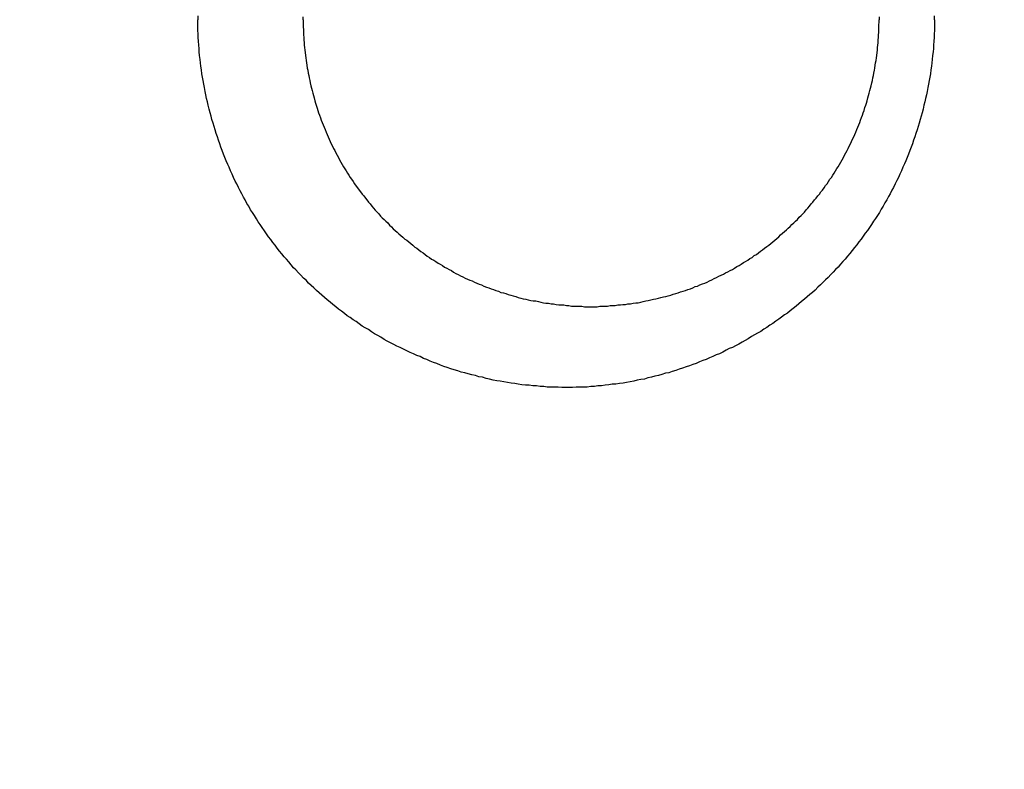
# Model space of a CAD drawing. Header units: millimetres. Extents: x -604189 to 881711, y -381903 to -7297.
# Tile 573 of 656: x -579666 to -579648, y -163268 to -163255. Entities that reach past the tile are written whole.
import ezdxf

# ---------------------------------------------------------------- set-up
doc = ezdxf.new("R2010")
doc.units = ezdxf.units.MM
doc.header["$LTSCALE"] = 100
doc.linetypes.add('0.5_0.5', pattern=[1, 0.5, -0.5])
doc.linetypes.add('ACAD_ISO04W100', pattern=[30.5, 24, -3, 0.5, -3])
doc.layers.get('Defpoints').update_dxf_attribs({"color": 30})
doc.layers.add('OPIS', color=7, linetype='Continuous')
doc.layers.add('strop osie', color=80, linetype='ACAD_ISO04W100', lineweight=5)
doc.styles.get("Standard").update_dxf_attribs({"font": 'romans.shx', "width": 0.5})
doc.dimstyles.new('1 50', dxfattribs={"dimtxt": 150, "dimasz": 80, "dimexe": 1, "dimexo": 1, "dimgap": 20, "dimtad": 1, "dimdec": 0, "dimlfac": 0.1, "dimtxsty": 'Standard', "dimblk": 'ARCHTICK', "dimcen": 200, "dimclrd": 2, "dimadec": 1, "dimazin": 0, "dimtfac": 1, "dimtdec": 0, "dimtmove": 0, "dimatfit": 3, "dimldrblk": 'ARCHTICK', "dimfxl": 120, "dimfxlon": 1, "dimtfill": 1, "dimarcsym": 0})

# ---------------------------------------------------------------- blocks, each defined once
blk = doc.blocks.new('_ArchTick')
at = {"layer": 'strop osie', "color": 0, "const_width": 0.15}
blk.add_lwpolyline([(-0.5, -0.5), (0.5, 0.5)], dxfattribs=at)
blk = doc.blocks.new('*D3294')
at = {"layer": 'Defpoints', "color": 0, "linetype": 'ByBlock', "lineweight": 5, "transparency": 16777216}
for p in [(-595783.126, -159420.303), (-593748.924, -159420.303), (-552118.935, -179940.303)]:
    blk.add_point(p, dxfattribs=at)
at = {"layer": 'OPIS', "color": 0, "linetype": 'Continuous', "lineweight": -2, "transparency": 16777216}
for p, q in [((-595723.126, -159420.303), (-595784.126, -159420.303)), ((-595723.126, -179940.303), (-595784.126, -179940.303))]:
    blk.add_line(p, q, dxfattribs=at)
at = {"layer": 'OPIS', "color": 2, "lineweight": -2, "transparency": 16777216}
blk.add_line((-595783.126, -179940.303), (-595783.126, -159420.303), dxfattribs=at)
at = {"layer": 'OPIS', "color": 2, "linetype": 'ByBlock', "lineweight": -2, "transparency": 16777216, "xscale": 80, "yscale": 80, "zscale": 80}
for p, rotation in [((-595783.126, -159420.303), 90), ((-595783.126, -179940.303), 270)]:
    blk.add_blockref('_ArchTick', p, dxfattribs=dict(at, rotation=rotation))
at = {"layer": 'OPIS', "color": 0, "linetype": 'ByBlock', "lineweight": 13, "transparency": 16777216, "insert": (-595878.126, -169680.303), "char_height": 150, "attachment_point": 5, "rotation": 90, "bg_fill": 3, "box_fill_scale": 1.1, "bg_fill_color": 256, "bg_fill_true_color": 13158600, "bg_fill_transparency": 0}
blk.add_mtext('2052', dxfattribs=at)

msp = doc.modelspace()

# ---------------------------------------------------------------- dimensions: what is measured, and where the dimension line sits
at = {"layer": 'OPIS', "color": 0, "linetype": 'ByBlock', "lineweight": 13}
dim = msp.add_linear_dim(base=(-595783.126, -159420.303), p1=(-552118.935, -179940.303), p2=(-593748.924, -159420.303), angle=90, dimstyle='1 50', override={"dimtmove": 1, "dimfxl": 60, "dimarcsym": 1}, dxfattribs=at)
dim.commit()
dim.dimension.update_dxf_attribs({"geometry": '*D3294', "text_midpoint": (-595878.126, -169680.303)})

# ---------------------------------------------------------------- next in the draw order: hatches: boundary and pattern name
at = {"layer": 'OPIS', "linetype": '0.5_0.5', "lineweight": 13}
h = msp.add_hatch(dxfattribs=at)
h.set_pattern_fill('ANSI37', color=0, scale=130)
h.set_pattern_definition([(45, (-597218.54, 256668.8), (-291.85832, 291.85832), []), (135, (-597218.54, 256668.8), (-291.85832, -291.85832), [])])
edge = h.paths.add_edge_path(flags=16)
edge.add_line((-570958.916, -168985.281), (-571058.916, -168985.281))
edge.add_line((-571058.916, -168985.281), (-572598.916, -168985.281))
edge.add_line((-572598.916, -168985.281), (-572598.915, -170470.3))
edge.add_line((-572598.915, -170470.3), (-570825.763, -170470.3))
edge.add_arc((-570508.916, -170339.099), 342.937, 180, 202.49364, ccw=False)
edge.add_arc((-570508.916, -170339.099), 342.937, 90, 180, ccw=False)
edge.add_line((-570508.916, -169996.163), (-570508.916, -169764.704))
edge.add_arc((-570058.916, -168985.281), 900, 180, 240, ccw=False)
edge = h.paths.add_edge_path(flags=17)
edge.add_line((-569358.915, -170085.281), (-569358.916, -168985.281))
edge.add_line((-569358.916, -168985.281), (-569358.917, -168985.281))
edge.add_line((-569358.917, -168985.281), (-569958.916, -168985.281))
edge.add_line((-569958.916, -168985.281), (-570058.916, -168985.281))
edge.add_line((-570058.916, -168985.281), (-570058.916, -168925.281))
edge.add_line((-570058.916, -168925.281), (-569958.916, -168925.281))
edge.add_line((-569958.916, -168925.281), (-569958.916, -168865.281))
edge.add_line((-569958.916, -168865.281), (-569358.916, -168865.281))
edge.add_line((-569358.916, -168865.281), (-569358.917, -166865.281))
edge.add_line((-569358.917, -166865.281), (-574098.917, -166865.286))
edge.add_line((-574098.917, -166865.286), (-574098.914, -171970.3))
edge.add_line((-574098.914, -171970.3), (-572608.913, -171970.3))
edge.add_line((-572608.913, -171970.3), (-571504.913, -170590.3))
edge.add_line((-571504.913, -170590.3), (-572718.915, -170590.3))
edge.add_line((-572718.915, -170590.3), (-572718.916, -168865.281))
edge.add_line((-572718.916, -168865.281), (-571058.916, -168865.281))
edge.add_line((-571058.916, -168865.281), (-571058.916, -168925.281))
edge.add_line((-571058.916, -168925.281), (-570958.916, -168925.281))
edge.add_line((-570958.916, -168925.281), (-570958.916, -168985.281))
edge.add_arc((-570058.916, -168985.281), 900, 180, 240)
edge.add_line((-570508.916, -169764.704), (-570508.916, -169996.163))
edge.add_arc((-570508.916, -170339.099), 342.937, 0, 90, ccw=False)
edge.add_arc((-570508.916, -170339.099), 342.937, 208.97989, 360, ccw=False)
edge.add_line((-570808.913, -170505.253), (-570808.913, -171171.086))
edge.add_arc((-570808.913, -171220.3), 49.214, 0, 90, ccw=False)
edge.add_arc((-570808.913, -171220.3), 49.214, 270, 360, ccw=False)
edge.add_line((-570808.913, -171269.514), (-570808.913, -171970.3))
edge.add_line((-570808.913, -171970.3), (-569358.914, -171970.3))
edge.add_line((-569358.914, -171970.3), (-569358.915, -170085.281))
h.paths.add_polyline_path([(-561118.924, -159870.303), (-590334.655, -159870.303), (-590334.655, -161470.303), (-562318.924, -161470.303), (-562318.924, -172095.292), (-561118.924, -172095.291), (-561118.924, -168350.303), (-552073.919, -168350.303), (-552073.92, -167150.303), (-561118.924, -167150.303)])
h.paths.add_polyline_path([(-572856.927, -169813.68), (-569451.07, -169813.68), (-569451.07, -169408.68), (-572856.927, -169408.68)], flags=16)
at = {"layer": 'OPIS', "linetype": 'ByBlock', "lineweight": 15}
h = msp.add_hatch(dxfattribs=at)
h.set_pattern_fill('ANSI37', color=0, scale=80, angle=45)
h.set_pattern_definition([(90, (-298582.96, 32475.8), (-254, 0), []), (180, (-298582.96, 32475.8), (-3e-14, -254), [])])
edge = h.paths.add_edge_path()
edge.add_arc((-579589.086, -167378.931), 50, 0, 90)
edge.add_line((-579589.086, -167328.931), (-579794.086, -167328.93))
edge.add_arc((-579794.086, -167378.93), 50, 89.9996, 180)
edge.add_line((-579844.086, -167378.93), (-579844.086, -167822.93))
edge.add_arc((-579794.086, -167822.93), 50, 180, 270)
edge.add_line((-579794.086, -167872.93), (-579589.085, -167872.931))
edge.add_arc((-579589.086, -167822.931), 50, 270.0014, 360)
edge.add_line((-579539.086, -167822.931), (-579539.086, -167378.931))
edge = h.paths.add_edge_path()
edge.add_arc((-579589.086, -167378.931), 50, 0, 90)
edge.add_line((-579589.086, -167328.931), (-579794.086, -167328.93))
edge.add_arc((-579794.086, -167378.93), 50, 89.9996, 180)
edge.add_line((-579844.086, -167378.93), (-579844.086, -167822.93))
edge.add_arc((-579794.086, -167822.93), 50, 180, 270)
edge.add_line((-579794.086, -167872.93), (-579589.085, -167872.931))
edge.add_arc((-579589.086, -167822.931), 50, 270.0014, 360)
edge.add_line((-579539.086, -167822.931), (-579539.086, -167378.931))
edge = h.paths.add_edge_path()
edge.add_line((-579899.087, -167300.93), (-579424.086, -167300.93))
edge.add_line((-579424.086, -167300.93), (-579424.086, -167900.93))
edge.add_line((-579424.086, -167900.93), (-579898.789, -167900.93))
edge.add_arc((-579899.086, -167892.935), 8, 180, 272.1285, ccw=False)
edge.add_line((-579907.086, -167892.935), (-579907.086, -167308.93))
edge.add_arc((-579899.086, -167308.93), 8, 90.0036, 180, ccw=False)
h.paths.add_polyline_path([(-581519.932, -164217.829), (-581520.004, -164223.092), (-581520.079, -164228.355), (-581520.156, -164233.617), (-581520.235, -164238.88), (-581520.318, -164244.143), (-581520.402, -164249.406), (-581520.489, -164254.669), (-581520.579, -164259.931), (-581520.671, -164265.194), (-581520.766, -164270.457), (-581520.863, -164275.719), (-581520.962, -164280.982), (-581521.064, -164286.244), (-581521.169, -164291.506), (-581521.276, -164296.769), (-581521.386, -164302.031), (-581521.498, -164307.293), (-581521.613, -164312.556), (-581521.73, -164317.818), (-581521.85, -164323.08), (-581521.972, -164328.342), (-581522.097, -164333.604), (-581522.225, -164338.866), (-581522.355, -164344.127), (-581522.488, -164349.389), (-581522.623, -164354.651), (-581522.76, -164359.913), (-581522.901, -164365.174), (-581523.043, -164370.436), (-581523.189, -164375.697), (-581523.337, -164380.958), (-581523.487, -164386.22), (-581523.64, -164391.481), (-581523.795, -164396.742), (-581523.953, -164402.003), (-581874.489, -164402.003), (-581874.664, -164396.198), (-581874.835, -164390.392), (-581875.003, -164384.587), (-581875.168, -164378.781), (-581875.329, -164372.976), (-581875.488, -164367.17), (-581875.643, -164361.364), (-581875.796, -164355.558), (-581875.945, -164349.752), (-581876.092, -164343.946), (-581876.235, -164338.14), (-581876.375, -164332.334), (-581876.512, -164326.527), (-581876.646, -164320.721), (-581876.777, -164314.914), (-581876.904, -164309.108), (-581877.029, -164303.301), (-581877.151, -164297.495), (-581877.269, -164291.688), (-581877.385, -164285.881), (-581877.497, -164280.074), (-581877.606, -164274.267), (-581877.713, -164268.461), (-581877.816, -164262.653), (-581877.916, -164256.846), (-581878.014, -164251.039), (-581878.108, -164245.232), (-581878.199, -164239.425), (-581878.287, -164233.618), (-581878.372, -164227.81), (-581878.454, -164222.003), (-581878.533, -164216.196), (-581878.609, -164210.388), (-581878.682, -164204.581), (-581878.751, -164198.773), (-581878.818, -164192.966), (-581878.881, -164187.158), (-581878.941, -164181.35), (-581878.997, -164175.543), (-581879.051, -164169.735), (-581879.101, -164163.927), (-581879.147, -164158.12), (-581879.191, -164152.312), (-581879.231, -164146.504), (-581879.267, -164140.696), (-581879.301, -164134.888), (-581879.332, -164129.081), (-581879.361, -164123.273), (-581879.388, -164117.465), (-581879.413, -164111.657), (-581879.437, -164105.849), (-581879.459, -164100.041), (-581879.475, -164094.233), (-581879.48, -164088.425), (-581879.472, -164082.617), (-581879.448, -164076.809), (-581879.406, -164071.002), (-581879.347, -164065.194), (-581879.269, -164059.387), (-581879.171, -164053.58), (-581879.054, -164047.773), (-581878.917, -164041.967), (-581878.759, -164036.161), (-581878.581, -164030.356), (-581878.381, -164024.551), (-581878.159, -164018.747), (-581877.914, -164012.944), (-581877.642, -164007.143), (-581877.341, -164001.342), (-581877.009, -163995.544), (-581876.642, -163989.748), (-581876.238, -163983.954), (-581875.795, -163978.163), (-581875.304, -163972.376), (-581874.753, -163966.594), (-581874.129, -163960.82), (-581873.419, -163955.056), (-581872.605, -163949.306), (-581871.67, -163943.574), (-581870.596, -163937.865), (-581869.362, -163932.188), (-581867.941, -163926.557), (-581866.302, -163920.987), (-581864.416, -163915.495), (-581862.246, -163910.11), (-581859.744, -163904.869), (-581856.869, -163899.824), (-581853.582, -163895.036), (-581849.851, -163890.591), (-581845.671, -163886.563), (-581841.105, -163882.977), (-581836.224, -163879.833), (-581831.097, -163877.106), (-581825.784, -163874.761), (-581820.336, -163872.759), (-581814.785, -163871.064), (-581809.154, -163869.636), (-581803.468, -163868.44), (-581797.747, -163867.44), (-581792, -163866.603), (-581786.235, -163865.9), (-581780.458, -163865.297), (-581774.674, -163864.778), (-581768.884, -163864.334), (-581763.088, -163863.958), (-581757.289, -163863.646), (-581751.486, -163863.39), (-581745.681, -163863.186), (-581739.874, -163863.026), (-581734.068, -163862.906), (-581728.26, -163862.819), (-581722.453, -163862.761), (-581716.645, -163862.725), (-581710.837, -163862.707), (-581705.029, -163862.7), (-581699.221, -163862.698), (-581693.958, -163862.699), (-581688.694, -163862.704), (-581683.431, -163862.718), (-581678.167, -163862.744), (-581672.904, -163862.788), (-581667.641, -163862.852), (-581662.379, -163862.942), (-581657.117, -163863.062), (-581651.856, -163863.215), (-581646.596, -163863.407), (-581641.337, -163863.64), (-581636.081, -163863.919), (-581630.828, -163864.249), (-581625.579, -163864.634), (-581620.334, -163865.078), (-581615.096, -163865.587), (-581609.864, -163866.17), (-581604.645, -163866.847), (-581599.442, -163867.642), (-581594.263, -163868.578), (-581589.115, -163869.676), (-581584.013, -163870.965), (-581578.971, -163872.474), (-581574.009, -163874.23), (-581569.153, -163876.259), (-581564.436, -163878.591), (-581559.896, -163881.253), (-581555.585, -163884.268), (-581551.554, -163887.652), (-581547.857, -163891.394), (-581544.534, -163895.471), (-581541.574, -163899.824), (-581538.952, -163904.387), (-581536.64, -163909.114), (-581534.606, -163913.968), (-581532.817, -163918.918), (-581531.241, -163923.939), (-581529.854, -163929.016), (-581528.636, -163934.137), (-581527.564, -163939.29), (-581526.619, -163944.467), (-581525.784, -163949.663), (-581525.048, -163954.875), (-581524.397, -163960.099), (-581523.818, -163965.33), (-581523.302, -163970.568), (-581522.84, -163975.811), (-581522.421, -163981.058), (-581522.037, -163986.308), (-581521.685, -163991.559), (-581521.363, -163996.813), (-581521.067, -164002.068), (-581520.796, -164007.324), (-581520.549, -164012.582), (-581520.322, -164017.84), (-581520.116, -164023.1), (-581519.928, -164028.36), (-581519.759, -164033.621), (-581519.607, -164038.882), (-581519.472, -164044.144), (-581519.354, -164049.406), (-581519.252, -164054.668), (-581519.166, -164059.931), (-581519.096, -164065.194), (-581519.041, -164070.457), (-581519.001, -164075.72), (-581518.976, -164080.984), (-581518.964, -164086.247), (-581518.964, -164091.51), (-581518.974, -164096.774), (-581518.991, -164102.037), (-581519.012, -164107.301), (-581519.034, -164112.564), (-581519.057, -164117.828), (-581519.081, -164123.091), (-581519.107, -164128.354), (-581519.135, -164133.618), (-581519.165, -164138.881), (-581519.197, -164144.144), (-581519.232, -164149.408), (-581519.269, -164154.671), (-581519.31, -164159.934), (-581519.353, -164165.198), (-581519.399, -164170.461), (-581519.447, -164175.724), (-581519.498, -164180.987), (-581519.552, -164186.25), (-581519.609, -164191.513), (-581519.668, -164196.777), (-581519.73, -164202.04), (-581519.795, -164207.303), (-581519.862, -164212.566)])
h.paths.add_polyline_path([(-582118.924, -164407.051), (-579418.924, -164407.051), (-579418.924, -162910.783), (-582118.924, -162910.783)])
h.paths.add_polyline_path([(-581950.717, -164839.225), (-581944.91, -164839.127), (-581939.103, -164839.033), (-581933.295, -164838.942), (-581927.488, -164838.854), (-581921.681, -164838.769), (-581915.873, -164838.687), (-581910.066, -164838.608), (-581904.259, -164838.532), (-581898.451, -164838.459), (-581892.644, -164838.39), (-581886.836, -164838.323), (-581881.028, -164838.26), (-581875.221, -164838.2), (-581869.413, -164838.144), (-581863.605, -164838.09), (-581857.798, -164838.04), (-581851.99, -164837.994), (-581846.182, -164837.95), (-581840.374, -164837.91), (-581834.567, -164837.874), (-581828.759, -164837.84), (-581822.951, -164837.809), (-581817.143, -164837.78), (-581811.335, -164837.753), (-581805.527, -164837.728), (-581799.719, -164837.704), (-581793.912, -164837.682), (-581788.104, -164837.666), (-581782.296, -164837.661), (-581776.488, -164837.669), (-581770.68, -164837.693), (-581764.872, -164837.735), (-581759.065, -164837.794), (-581753.257, -164837.872), (-581747.45, -164837.97), (-581741.643, -164838.087), (-581735.837, -164838.224), (-581730.031, -164838.382), (-581724.226, -164838.56), (-581718.422, -164838.76), (-581712.618, -164838.982), (-581706.815, -164839.227), (-581701.013, -164839.499), (-581695.213, -164839.8), (-581689.415, -164840.132), (-581683.618, -164840.499), (-581677.825, -164840.903), (-581672.034, -164841.346), (-581666.246, -164841.837), (-581660.465, -164842.388), (-581654.691, -164843.012), (-581648.927, -164843.722), (-581643.176, -164844.536), (-581637.444, -164845.471), (-581631.736, -164846.545), (-581626.059, -164847.779), (-581620.428, -164849.2), (-581614.858, -164850.839), (-581609.366, -164852.725), (-581603.98, -164854.895), (-581598.739, -164857.397), (-581593.694, -164860.272), (-581588.906, -164863.559), (-581584.462, -164867.29), (-581580.433, -164871.47), (-581576.847, -164876.036), (-581573.704, -164880.917), (-581570.976, -164886.044), (-581568.631, -164891.357), (-581566.63, -164896.805), (-581564.934, -164902.356), (-581563.507, -164907.987), (-581562.31, -164913.673), (-581561.31, -164919.394), (-581560.474, -164925.141), (-581559.77, -164930.906), (-581559.168, -164936.683), (-581558.648, -164942.467), (-581558.204, -164948.257), (-581557.829, -164954.053), (-581557.516, -164959.852), (-581557.261, -164965.655), (-581557.056, -164971.46), (-581556.897, -164977.267), (-581556.776, -164983.073), (-581556.69, -164988.881), (-581556.631, -164994.688), (-581556.596, -165000.496), (-581556.577, -165006.304), (-581556.57, -165012.112), (-581556.569, -165017.92), (-581556.57, -165023.183), (-581556.575, -165028.447), (-581556.588, -165033.71), (-581556.615, -165038.974), (-581556.658, -165044.237), (-581556.723, -165049.5), (-581556.813, -165054.762), (-581556.932, -165060.024), (-581557.086, -165065.285), (-581557.277, -165070.545), (-581557.51, -165075.804), (-581557.79, -165081.06), (-581558.119, -165086.313), (-581558.504, -165091.562), (-581558.949, -165096.807), (-581559.458, -165102.045), (-581560.04, -165107.276), (-581560.717, -165112.496), (-581561.513, -165117.699), (-581562.448, -165122.878), (-581563.547, -165128.026), (-581564.836, -165133.128), (-581566.345, -165138.17), (-581568.1, -165143.132), (-581570.129, -165147.988), (-581572.461, -165152.705), (-581575.123, -165157.245), (-581578.139, -165161.556), (-581581.522, -165165.587), (-581585.265, -165169.284), (-581589.342, -165172.607), (-581593.694, -165175.567), (-581598.257, -165178.189), (-581602.985, -165180.501), (-581607.838, -165182.535), (-581612.788, -165184.324), (-581617.81, -165185.9), (-581622.887, -165187.287), (-581628.007, -165188.505), (-581633.16, -165189.577), (-581638.337, -165190.522), (-581643.534, -165191.357), (-581648.746, -165192.093), (-581653.969, -165192.744), (-581659.201, -165193.323), (-581664.439, -165193.839), (-581669.682, -165194.301), (-581674.929, -165194.72), (-581680.178, -165195.104), (-581685.43, -165195.456), (-581690.683, -165195.778), (-581695.938, -165196.074), (-581701.195, -165196.345), (-581706.452, -165196.592), (-581711.711, -165196.819), (-581716.97, -165197.025), (-581722.23, -165197.213), (-581727.491, -165197.382), (-581732.752, -165197.534), (-581738.014, -165197.669), (-581743.276, -165197.787), (-581748.539, -165197.889), (-581753.801, -165197.975), (-581759.064, -165198.045), (-581764.327, -165198.1), (-581769.591, -165198.14), (-581774.854, -165198.165), (-581780.118, -165198.177), (-581785.381, -165198.177), (-581790.644, -165198.167), (-581795.908, -165198.15), (-581801.171, -165198.129), (-581806.435, -165198.107), (-581811.698, -165198.084), (-581816.961, -165198.06), (-581822.225, -165198.034), (-581827.488, -165198.006), (-581832.752, -165197.976), (-581838.015, -165197.944), (-581843.278, -165197.909), (-581848.541, -165197.872), (-581853.805, -165197.831), (-581859.068, -165197.788), (-581864.331, -165197.742), (-581869.594, -165197.694), (-581874.858, -165197.643), (-581880.121, -165197.589), (-581885.384, -165197.532), (-581890.647, -165197.473), (-581895.91, -165197.411), (-581901.173, -165197.346), (-581906.436, -165197.279), (-581911.699, -165197.209), (-581916.962, -165197.137), (-581922.225, -165197.062), (-581927.488, -165196.985), (-581932.751, -165196.906), (-581938.014, -165196.823), (-581943.276, -165196.739), (-581948.539, -165196.652), (-581953.802, -165196.562), (-581959.064, -165196.47), (-581964.327, -165196.375), (-581969.59, -165196.278), (-581974.852, -165196.179), (-581980.115, -165196.077), (-581985.377, -165195.972), (-581990.639, -165195.865), (-581995.902, -165195.755), (-582001.164, -165195.643), (-582006.426, -165195.528), (-582011.688, -165195.411), (-582016.95, -165195.291), (-582022.212, -165195.169), (-582027.474, -165195.044), (-582032.736, -165194.916), (-582037.998, -165194.786), (-582043.26, -165194.653), (-582048.521, -165194.518), (-582053.783, -165194.381), (-582059.045, -165194.24), (-582064.306, -165194.098), (-582069.568, -165193.952), (-582074.829, -165193.804), (-582080.09, -165193.654), (-582085.351, -165193.501), (-582090.613, -165193.346), (-582095.874, -165193.188), (-582095.874, -164842.652), (-582090.068, -164842.477), (-582084.263, -164842.306), (-582078.457, -164842.138), (-582072.652, -164841.973), (-582066.846, -164841.812), (-582061.04, -164841.653), (-582055.235, -164841.498), (-582049.429, -164841.345), (-582043.623, -164841.196), (-582037.817, -164841.049), (-582032.01, -164840.906), (-582026.204, -164840.766), (-582020.398, -164840.629), (-582014.591, -164840.495), (-582008.785, -164840.364), (-582002.978, -164840.237), (-581997.172, -164840.112), (-581991.365, -164839.99), (-581985.558, -164839.872), (-581979.752, -164839.756), (-581973.945, -164839.644), (-581968.138, -164839.535), (-581962.331, -164839.428), (-581956.524, -164839.325)])
edge = h.paths.add_edge_path()
edge.add_arc((-581748.924, -162268.543), 50, 0, 90.0004)
edge.add_line((-581748.924, -162218.543), (-581953.924, -162218.545))
edge.add_arc((-581953.924, -162268.545), 50, 90.0009, 180)
edge.add_line((-582003.924, -162268.545), (-582003.924, -162712.545))
edge.add_arc((-581953.924, -162712.545), 50, 180, 270.0022)
edge.add_line((-581953.922, -162762.545), (-581748.923, -162762.543))
edge.add_arc((-581748.924, -162712.543), 50, 270.0009, 360)
edge.add_line((-581698.924, -162712.543), (-581698.924, -162268.543))
edge = h.paths.add_edge_path()
edge.add_arc((-581748.924, -161668.543), 50, 0, 90.0004)
edge.add_line((-581748.924, -161618.543), (-581953.924, -161618.545))
edge.add_arc((-581953.924, -161668.545), 50, 90.0009, 180)
edge.add_line((-582003.924, -161668.545), (-582003.924, -162112.545))
edge.add_arc((-581953.924, -162112.545), 50, 180, 270.0022)
edge.add_line((-581953.922, -162162.545), (-581748.923, -162162.543))
edge.add_arc((-581748.924, -162112.543), 50, 270.0009, 360)
edge.add_line((-581698.924, -162112.543), (-581698.924, -161668.543))
h.paths.add_polyline_path([(-582118.924, -162790.543), (-579418.924, -162790.543), (-579418.924, -161590.543), (-582118.924, -161590.543)])
edge = h.paths.add_edge_path()
edge.add_arc((-579794.086, -168270.003), 50, 89.9996, 180)
edge.add_line((-579844.086, -168270.003), (-579844.086, -168714.003))
edge.add_arc((-579794.086, -168714.003), 50, 180, 270)
edge.add_line((-579794.086, -168764.003), (-579589.085, -168764.004))
edge.add_arc((-579589.086, -168714.004), 50, 270.0014, 360)
edge.add_line((-579539.086, -168714.004), (-579539.086, -168270.004))
edge.add_arc((-579589.086, -168270.004), 50, 0, 90)
edge.add_line((-579589.086, -168220.004), (-579794.086, -168220.003))
edge = h.paths.add_edge_path()
edge.add_arc((-579589.086, -169161.078), 50, 0, 90)
edge.add_line((-579589.086, -169111.078), (-579794.086, -169111.076))
edge.add_arc((-579794.086, -169161.076), 50, 89.9996, 180)
edge.add_line((-579844.086, -169161.076), (-579844.086, -169605.076))
edge.add_arc((-579794.086, -169605.076), 50, 180, 270)
edge.add_line((-579794.086, -169655.076), (-579589.085, -169655.078))
edge.add_arc((-579589.086, -169605.078), 50, 270.0014, 360)
edge.add_line((-579539.086, -169605.078), (-579539.086, -169161.078))
edge = h.paths.add_edge_path()
edge.add_arc((-579794.086, -170052.15), 50, 89.9996, 180)
edge.add_line((-579844.086, -170052.15), (-579844.086, -170496.15))
edge.add_arc((-579794.086, -170496.15), 50, 180, 270)
edge.add_line((-579794.086, -170546.15), (-579589.085, -170546.151))
edge.add_arc((-579589.086, -170496.151), 50, 270.0014, 360)
edge.add_line((-579539.086, -170496.151), (-579539.086, -170052.151))
edge.add_arc((-579589.086, -170052.151), 50, 0, 90)
edge.add_line((-579589.086, -170002.151), (-579794.086, -170002.15))
edge = h.paths.add_edge_path()
edge.add_arc((-579794.086, -170943.223), 50, 89.9996, 180)
edge.add_line((-579844.086, -170943.223), (-579844.086, -171387.223))
edge.add_arc((-579794.086, -171387.223), 50, 180, 270)
edge.add_line((-579794.086, -171437.223), (-579589.085, -171437.224))
edge.add_arc((-579589.086, -171387.224), 50, 270.0014, 360)
edge.add_line((-579539.086, -171387.224), (-579539.086, -170943.224))
edge.add_arc((-579589.086, -170943.224), 50, 0, 90)
edge.add_line((-579589.086, -170893.224), (-579794.086, -170893.223))
h.paths.add_polyline_path([(-579418.924, -164527.291), (-582118.924, -164527.291), (-582118.924, -171970.3), (-579418.924, -171970.3)])

# ---------------------------------------------------------------- next in the draw order: linework, layer by layer
at = {"color": 0}
for points in [[(-579662.492, -163255.056, 0), (-579662.492, -163255.126, 0)], [(-579649.651, -163255.126, 0), (-579649.651, -163255.186, 0), (-579649.653, -163255.246, 0), (-579649.655, -163255.306, 0), (-579649.657, -163255.376, 0), (-579649.66, -163255.436, 0), (-579649.664, -163255.496, 0), (-579649.669, -163255.566, 0), (-579649.674, -163255.626, 0), (-579649.679, -163255.686, 0), (-579649.686, -163255.746, 0), (-579649.693, -163255.816, 0), (-579649.7, -163255.876, 0), (-579649.708, -163255.936, 0), (-579649.717, -163255.996, 0), (-579649.726, -163256.066, 0), (-579649.736, -163256.126, 0), (-579649.747, -163256.186, 0), (-579649.758, -163256.246, 0), (-579649.77, -163256.306, 0), (-579649.783, -163256.376, 0), (-579649.796, -163256.436, 0), (-579649.809, -163256.496, 0), (-579649.823, -163256.556, 0), (-579649.838, -163256.616, 0), (-579649.854, -163256.686, 0), (-579649.87, -163256.746, 0), (-579649.886, -163256.806, 0), (-579649.903, -163256.866, 0), (-579649.921, -163256.926, 0), (-579649.94, -163256.986, 0), (-579649.958, -163257.046, 0), (-579649.978, -163257.106, 0), (-579649.998, -163257.166, 0), (-579650.019, -163257.226, 0), (-579650.04, -163257.286, 0), (-579650.062, -163257.346, 0), (-579650.084, -163257.406, 0), (-579650.107, -163257.466, 0), (-579650.131, -163257.526, 0), (-579650.155, -163257.586, 0), (-579650.179, -163257.636, 0), (-579650.205, -163257.696, 0), (-579650.23, -163257.756, 0), (-579650.257, -163257.816, 0), (-579650.284, -163257.876, 0), (-579650.311, -163257.926, 0), (-579650.339, -163257.986, 0), (-579650.368, -163258.046, 0), (-579650.397, -163258.096, 0), (-579650.426, -163258.156, 0), (-579650.456, -163258.206, 0), (-579650.487, -163258.266, 0), (-579650.518, -163258.316, 0), (-579650.55, -163258.376, 0), (-579650.582, -163258.426, 0), (-579650.615, -163258.486, 0), (-579650.649, -163258.536, 0), (-579650.683, -163258.586, 0), (-579650.717, -163258.636, 0), (-579650.752, -163258.696, 0), (-579650.787, -163258.746, 0), (-579650.823, -163258.796, 0), (-579650.86, -163258.846, 0), (-579650.897, -163258.896, 0), (-579650.934, -163258.946, 0), (-579650.972, -163258.996, 0), (-579651.01, -163259.046, 0), (-579651.049, -163259.096, 0), (-579651.088, -163259.146, 0), (-579651.128, -163259.196, 0), (-579651.169, -163259.246, 0), (-579651.209, -163259.296, 0), (-579651.251, -163259.336, 0), (-579651.292, -163259.386, 0), (-579651.334, -163259.436, 0), (-579651.377, -163259.476, 0), (-579651.42, -163259.526, 0), (-579651.463, -163259.566, 0), (-579651.507, -163259.616, 0), (-579651.552, -163259.656, 0), (-579651.597, -163259.706, 0), (-579651.642, -163259.746, 0), (-579651.687, -163259.786, 0), (-579651.733, -163259.836, 0), (-579651.78, -163259.876, 0), (-579651.827, -163259.916, 0), (-579651.874, -163259.956, 0), (-579651.922, -163259.996, 0), (-579651.97, -163260.036, 0), (-579652.018, -163260.076, 0), (-579652.067, -163260.116, 0), (-579652.117, -163260.156, 0), (-579652.166, -163260.196, 0), (-579652.216, -163260.236, 0), (-579652.267, -163260.266, 0), (-579652.317, -163260.306, 0), (-579652.369, -163260.346, 0), (-579652.42, -163260.376, 0), (-579652.472, -163260.416, 0), (-579652.524, -163260.446, 0), (-579652.576, -163260.486, 0), (-579652.629, -163260.516, 0), (-579652.682, -163260.556, 0), (-579652.736, -163260.586, 0), (-579652.79, -163260.616, 0), (-579652.844, -163260.646, 0), (-579652.898, -163260.686, 0), (-579652.953, -163260.716, 0), (-579653.008, -163260.746, 0), (-579653.063, -163260.776, 0), (-579653.119, -163260.806, 0), (-579653.175, -163260.836, 0), (-579653.231, -163260.856, 0), (-579653.287, -163260.886, 0), (-579653.344, -163260.916, 0), (-579653.401, -163260.946, 0), (-579653.458, -163260.966, 0), (-579653.516, -163260.996, 0), (-579653.573, -163261.016, 0), (-579653.631, -163261.046, 0), (-579653.69, -163261.066, 0), (-579653.748, -163261.086, 0), (-579653.807, -163261.116, 0), (-579653.865, -163261.136, 0), (-579653.925, -163261.156, 0), (-579653.984, -163261.176, 0), (-579654.043, -163261.196, 0), (-579654.103, -163261.216, 0), (-579654.163, -163261.236, 0), (-579654.223, -163261.256, 0), (-579654.283, -163261.276, 0), (-579654.344, -163261.286, 0), (-579654.404, -163261.306, 0), (-579654.465, -163261.326, 0), (-579654.526, -163261.336, 0), (-579654.587, -163261.356, 0), (-579654.648, -163261.366, 0), (-579654.71, -163261.386, 0), (-579654.771, -163261.396, 0), (-579654.833, -163261.406, 0), (-579654.895, -163261.426, 0), (-579654.956, -163261.436, 0), (-579655.018, -163261.446, 0), (-579655.081, -163261.456, 0), (-579655.143, -163261.466, 0), (-579655.205, -163261.476, 0), (-579655.268, -163261.476, 0), (-579655.33, -163261.486, 0), (-579655.393, -163261.496, 0), (-579655.455, -163261.506, 0), (-579655.518, -163261.506, 0), (-579655.581, -163261.516, 0), (-579655.644, -163261.516, 0), (-579655.707, -163261.526, 0), (-579655.77, -163261.526, 0), (-579655.833, -163261.526, 0), (-579655.896, -163261.526, 0), (-579655.959, -163261.536, 0), (-579656.022, -163261.536, 0), (-579656.085, -163261.536, 0), (-579656.148, -163261.536, 0), (-579656.212, -163261.526, 0), (-579656.275, -163261.526, 0), (-579656.338, -163261.526, 0), (-579656.401, -163261.526, 0), (-579656.464, -163261.516, 0), (-579656.528, -163261.516, 0), (-579656.591, -163261.506, 0), (-579656.654, -163261.506, 0), (-579656.717, -163261.496, 0), (-579656.78, -163261.496, 0), (-579656.843, -163261.486, 0), (-579656.906, -163261.476, 0), (-579656.969, -163261.466, 0), (-579657.032, -163261.456, 0), (-579657.094, -163261.446, 0), (-579657.157, -163261.436, 0), (-579657.22, -163261.426, 0), (-579657.282, -163261.416, 0), (-579657.344, -163261.406, 0), (-579657.407, -163261.386, 0), (-579657.469, -163261.376, 0), (-579657.531, -163261.356, 0), (-579657.593, -163261.346, 0), (-579657.654, -163261.326, 0), (-579657.716, -163261.316, 0), (-579657.777, -163261.296, 0), (-579657.839, -163261.276, 0), (-579657.9, -163261.266, 0), (-579657.961, -163261.246, 0), (-579658.022, -163261.226, 0), (-579658.082, -163261.206, 0), (-579658.143, -163261.186, 0), (-579658.203, -163261.166, 0), (-579658.263, -163261.146, 0), (-579658.323, -163261.116, 0), (-579658.382, -163261.096, 0), (-579658.442, -163261.076, 0), (-579658.501, -163261.046, 0), (-579658.56, -163261.026, 0), (-579658.618, -163260.996, 0), (-579658.677, -163260.976, 0), (-579658.735, -163260.946, 0), (-579658.793, -163260.926, 0), (-579658.851, -163260.896, 0), (-579658.908, -163260.866, 0), (-579658.965, -163260.836, 0), (-579659.022, -163260.816, 0), (-579659.078, -163260.786, 0), (-579659.135, -163260.756, 0), (-579659.191, -163260.726, 0), (-579659.246, -163260.696, 0), (-579659.301, -163260.656, 0), (-579659.356, -163260.626, 0), (-579659.411, -163260.596, 0), (-579659.465, -163260.566, 0), (-579659.519, -163260.526, 0), (-579659.573, -163260.496, 0), (-579659.626, -163260.466, 0), (-579659.679, -163260.426, 0), (-579659.731, -163260.386, 0), (-579659.783, -163260.356, 0), (-579659.835, -163260.316, 0), (-579659.886, -163260.286, 0), (-579659.937, -163260.246, 0), (-579659.988, -163260.206, 0), (-579660.038, -163260.166, 0), (-579660.087, -163260.126, 0), (-579660.137, -163260.086, 0), (-579660.185, -163260.046, 0), (-579660.234, -163260.006, 0), (-579660.282, -163259.966, 0), (-579660.329, -163259.926, 0), (-579660.376, -163259.886, 0), (-579660.423, -163259.846, 0), (-579660.469, -163259.796, 0), (-579660.515, -163259.756, 0), (-579660.56, -163259.716, 0), (-579660.605, -163259.666, 0), (-579660.649, -163259.626, 0), (-579660.693, -163259.576, 0), (-579660.737, -163259.536, 0), (-579660.78, -163259.486, 0), (-579660.822, -163259.446, 0), (-579660.864, -163259.396, 0), (-579660.906, -163259.346, 0), (-579660.947, -163259.296, 0), (-579660.988, -163259.256, 0), (-579661.028, -163259.206, 0), (-579661.068, -163259.156, 0), (-579661.107, -163259.106, 0), (-579661.145, -163259.056, 0), (-579661.184, -163259.006, 0), (-579661.221, -163258.956, 0), (-579661.259, -163258.906, 0), (-579661.295, -163258.856, 0), (-579661.331, -163258.806, 0), (-579661.367, -163258.746, 0), (-579661.402, -163258.696, 0), (-579661.437, -163258.646, 0), (-579661.471, -163258.596, 0), (-579661.505, -163258.536, 0), (-579661.538, -163258.486, 0), (-579661.57, -163258.436, 0), (-579661.602, -163258.376, 0), (-579661.634, -163258.326, 0), (-579661.665, -163258.266, 0), (-579661.695, -163258.216, 0), (-579661.725, -163258.156, 0), (-579661.755, -163258.106, 0), (-579661.784, -163258.046, 0), (-579661.812, -163257.986, 0), (-579661.84, -163257.936, 0), (-579661.867, -163257.876, 0), (-579661.893, -163257.816, 0), (-579661.92, -163257.756, 0), (-579661.945, -163257.696, 0), (-579661.97, -163257.646, 0), (-579661.995, -163257.586, 0), (-579662.018, -163257.526, 0), (-579662.042, -163257.466, 0), (-579662.064, -163257.406, 0), (-579662.087, -163257.346, 0), (-579662.108, -163257.286, 0), (-579662.129, -163257.226, 0), (-579662.15, -163257.166, 0), (-579662.17, -163257.106, 0), (-579662.189, -163257.046, 0), (-579662.208, -163256.986, 0), (-579662.226, -163256.926, 0), (-579662.244, -163256.866, 0), (-579662.261, -163256.806, 0), (-579662.277, -163256.746, 0), (-579662.293, -163256.686, 0), (-579662.308, -163256.616, 0), (-579662.323, -163256.556, 0), (-579662.337, -163256.496, 0), (-579662.35, -163256.436, 0), (-579662.363, -163256.376, 0), (-579662.375, -163256.306, 0), (-579662.387, -163256.246, 0), (-579662.398, -163256.186, 0), (-579662.409, -163256.126, 0), (-579662.419, -163256.066, 0), (-579662.428, -163255.996, 0), (-579662.436, -163255.936, 0), (-579662.444, -163255.876, 0), (-579662.452, -163255.816, 0), (-579662.459, -163255.746, 0), (-579662.465, -163255.686, 0), (-579662.47, -163255.626, 0), (-579662.475, -163255.566, 0), (-579662.48, -163255.496, 0), (-579662.483, -163255.436, 0), (-579662.487, -163255.376, 0), (-579662.489, -163255.306, 0), (-579662.491, -163255.246, 0), (-579662.492, -163255.186, 0), (-579662.492, -163255.126, 0)], [(-579660.655, -163255.126, 0), (-579660.655, -163255.076, 0)], [(-579660.655, -163255.126, 0), (-579660.655, -163255.166, 0), (-579660.654, -163255.216, 0), (-579660.653, -163255.256, 0), (-579660.652, -163255.296, 0), (-579660.65, -163255.346, 0), (-579660.648, -163255.386, 0), (-579660.645, -163255.436, 0), (-579660.642, -163255.476, 0), (-579660.639, -163255.526, 0), (-579660.635, -163255.566, 0), (-579660.631, -163255.606, 0), (-579660.626, -163255.656, 0), (-579660.621, -163255.696, 0), (-579660.616, -163255.746, 0), (-579660.61, -163255.786, 0), (-579660.604, -163255.836, 0), (-579660.597, -163255.876, 0), (-579660.59, -163255.916, 0), (-579660.583, -163255.966, 0), (-579660.575, -163256.006, 0), (-579660.567, -163256.056, 0), (-579660.559, -163256.096, 0), (-579660.55, -163256.136, 0), (-579660.54, -163256.186, 0), (-579660.531, -163256.226, 0), (-579660.521, -163256.276, 0), (-579660.51, -163256.316, 0), (-579660.499, -163256.356, 0), (-579660.488, -163256.406, 0), (-579660.477, -163256.446, 0), (-579660.465, -163256.486, 0), (-579660.452, -163256.536, 0), (-579660.439, -163256.576, 0), (-579660.426, -163256.616, 0), (-579660.413, -163256.666, 0), (-579660.399, -163256.706, 0), (-579660.385, -163256.746, 0), (-579660.37, -163256.786, 0), (-579660.355, -163256.836, 0), (-579660.34, -163256.876, 0), (-579660.324, -163256.916, 0), (-579660.308, -163256.956, 0), (-579660.291, -163256.996, 0), (-579660.274, -163257.036, 0), (-579660.257, -163257.086, 0), (-579660.239, -163257.126, 0), (-579660.221, -163257.166, 0), (-579660.203, -163257.206, 0), (-579660.184, -163257.246, 0), (-579660.165, -163257.286, 0), (-579660.145, -163257.326, 0), (-579660.126, -163257.366, 0), (-579660.105, -163257.406, 0), (-579660.085, -163257.446, 0), (-579660.064, -163257.486, 0), (-579660.042, -163257.526, 0), (-579660.021, -163257.566, 0), (-579659.999, -163257.606, 0), (-579659.976, -163257.646, 0), (-579659.954, -163257.686, 0), (-579659.93, -163257.726, 0), (-579659.907, -163257.756, 0), (-579659.883, -163257.796, 0), (-579659.859, -163257.836, 0), (-579659.834, -163257.876, 0), (-579659.81, -163257.906, 0), (-579659.784, -163257.946, 0), (-579659.759, -163257.986, 0), (-579659.733, -163258.026, 0), (-579659.707, -163258.056, 0), (-579659.68, -163258.096, 0), (-579659.654, -163258.126, 0), (-579659.626, -163258.166, 0), (-579659.599, -163258.196, 0), (-579659.571, -163258.236, 0), (-579659.543, -163258.266, 0), (-579659.515, -163258.306, 0), (-579659.486, -163258.336, 0), (-579659.457, -163258.376, 0), (-579659.427, -163258.406, 0), (-579659.398, -163258.446, 0), (-579659.368, -163258.476, 0), (-579659.338, -163258.506, 0), (-579659.307, -163258.546, 0), (-579659.276, -163258.576, 0), (-579659.245, -163258.606, 0), (-579659.214, -163258.636, 0), (-579659.182, -163258.666, 0), (-579659.15, -163258.706, 0), (-579659.118, -163258.736, 0), (-579659.085, -163258.766, 0), (-579659.052, -163258.796, 0), (-579659.019, -163258.826, 0), (-579658.986, -163258.856, 0), (-579658.952, -163258.886, 0), (-579658.919, -163258.916, 0), (-579658.884, -163258.946, 0), (-579658.85, -163258.966, 0), (-579658.815, -163258.996, 0), (-579658.781, -163259.026, 0), (-579658.745, -163259.056, 0), (-579658.71, -163259.086, 0), (-579658.674, -163259.106, 0), (-579658.639, -163259.136, 0), (-579658.602, -163259.166, 0), (-579658.566, -163259.186, 0), (-579658.529, -163259.216, 0), (-579658.493, -163259.246, 0), (-579658.456, -163259.266, 0), (-579658.418, -163259.296, 0), (-579658.381, -163259.316, 0), (-579658.343, -163259.336, 0), (-579658.305, -163259.366, 0), (-579658.267, -163259.386, 0), (-579658.229, -163259.406, 0), (-579658.19, -163259.436, 0), (-579658.151, -163259.456, 0), (-579658.112, -163259.476, 0), (-579658.073, -163259.496, 0), (-579658.034, -163259.526, 0), (-579657.994, -163259.546, 0), (-579657.954, -163259.566, 0), (-579657.914, -163259.586, 0), (-579657.874, -163259.606, 0), (-579657.834, -163259.626, 0), (-579657.793, -163259.646, 0), (-579657.752, -163259.666, 0), (-579657.712, -163259.676, 0), (-579657.671, -163259.696, 0), (-579657.629, -163259.716, 0), (-579657.588, -163259.736, 0), (-579657.547, -163259.746, 0), (-579657.505, -163259.766, 0), (-579657.463, -163259.786, 0), (-579657.421, -163259.796, 0), (-579657.379, -163259.816, 0), (-579657.337, -163259.826, 0), (-579657.295, -163259.846, 0), (-579657.252, -163259.856, 0), (-579657.209, -163259.876, 0), (-579657.167, -163259.886, 0), (-579657.124, -163259.896, 0), (-579657.081, -163259.916, 0), (-579657.038, -163259.926, 0), (-579656.995, -163259.936, 0), (-579656.951, -163259.946, 0), (-579656.908, -163259.966, 0), (-579656.864, -163259.976, 0), (-579656.821, -163259.986, 0), (-579656.777, -163259.996, 0), (-579656.733, -163260.006, 0), (-579656.689, -163260.016, 0), (-579656.646, -163260.026, 0), (-579656.602, -163260.026, 0), (-579656.557, -163260.036, 0), (-579656.513, -163260.046, 0), (-579656.469, -163260.056, 0), (-579656.425, -163260.066, 0), (-579656.38, -163260.066, 0), (-579656.336, -163260.076, 0), (-579656.291, -163260.076, 0), (-579656.247, -163260.086, 0), (-579656.202, -163260.096, 0), (-579656.158, -163260.096, 0), (-579656.113, -163260.096, 0), (-579656.068, -163260.106, 0), (-579656.024, -163260.106, 0), (-579655.979, -163260.116, 0), (-579655.934, -163260.116, 0), (-579655.889, -163260.116, 0), (-579655.845, -163260.116, 0), (-579655.8, -163260.116, 0), (-579655.755, -163260.126, 0), (-579655.71, -163260.126, 0), (-579655.665, -163260.126, 0), (-579655.62, -163260.126, 0), (-579655.576, -163260.126, 0), (-579655.531, -163260.126, 0), (-579655.486, -163260.116, 0), (-579655.441, -163260.116, 0), (-579655.396, -163260.116, 0), (-579655.352, -163260.116, 0), (-579655.307, -163260.106, 0), (-579655.262, -163260.106, 0), (-579655.217, -163260.106, 0), (-579655.173, -163260.096, 0), (-579655.128, -163260.096, 0), (-579655.084, -163260.086, 0), (-579655.039, -163260.086, 0), (-579654.995, -163260.076, 0), (-579654.95, -163260.076, 0), (-579654.906, -163260.066, 0), (-579654.861, -163260.056, 0), (-579654.817, -163260.056, 0), (-579654.773, -163260.046, 0), (-579654.729, -163260.036, 0), (-579654.685, -163260.026, 0), (-579654.641, -163260.016, 0), (-579654.597, -163260.006, 0), (-579654.553, -163259.996, 0), (-579654.509, -163259.986, 0), (-579654.466, -163259.976, 0), (-579654.422, -163259.966, 0), (-579654.379, -163259.956, 0), (-579654.335, -163259.946, 0), (-579654.292, -163259.936, 0), (-579654.249, -163259.926, 0), (-579654.206, -163259.906, 0), (-579654.163, -163259.896, 0), (-579654.12, -163259.886, 0), (-579654.077, -163259.866, 0), (-579654.035, -163259.856, 0), (-579653.992, -163259.846, 0), (-579653.95, -163259.826, 0), (-579653.908, -163259.816, 0), (-579653.866, -163259.796, 0), (-579653.824, -163259.776, 0), (-579653.782, -163259.766, 0), (-579653.741, -163259.746, 0), (-579653.699, -163259.726, 0), (-579653.658, -163259.716, 0), (-579653.617, -163259.696, 0), (-579653.576, -163259.676, 0), (-579653.535, -163259.656, 0), (-579653.494, -163259.636, 0), (-579653.454, -163259.616, 0), (-579653.413, -163259.596, 0), (-579653.373, -163259.576, 0), (-579653.333, -163259.556, 0), (-579653.294, -163259.536, 0), (-579653.254, -163259.516, 0), (-579653.215, -163259.496, 0), (-579653.176, -163259.476, 0), (-579653.137, -163259.456, 0), (-579653.098, -163259.426, 0), (-579653.059, -163259.406, 0), (-579653.021, -163259.386, 0), (-579652.983, -163259.356, 0), (-579652.945, -163259.336, 0), (-579652.907, -163259.316, 0), (-579652.87, -163259.286, 0), (-579652.832, -163259.266, 0), (-579652.795, -163259.236, 0), (-579652.758, -163259.216, 0), (-579652.722, -163259.186, 0), (-579652.686, -163259.156, 0), (-579652.649, -163259.136, 0), (-579652.614, -163259.106, 0), (-579652.578, -163259.076, 0), (-579652.542, -163259.056, 0), (-579652.507, -163259.026, 0), (-579652.472, -163258.996, 0), (-579652.438, -163258.966, 0), (-579652.403, -163258.936, 0), (-579652.369, -163258.906, 0), (-579652.335, -163258.876, 0), (-579652.302, -163258.846, 0), (-579652.268, -163258.816, 0), (-579652.235, -163258.786, 0), (-579652.202, -163258.756, 0), (-579652.17, -163258.726, 0), (-579652.137, -163258.696, 0), (-579652.105, -163258.666, 0), (-579652.074, -163258.636, 0), (-579652.042, -163258.606, 0), (-579652.011, -163258.566, 0), (-579651.98, -163258.536, 0), (-579651.95, -163258.506, 0), (-579651.919, -163258.476, 0), (-579651.889, -163258.436, 0), (-579651.859, -163258.406, 0), (-579651.83, -163258.376, 0), (-579651.801, -163258.336, 0), (-579651.772, -163258.306, 0), (-579651.744, -163258.266, 0), (-579651.715, -163258.236, 0), (-579651.687, -163258.196, 0), (-579651.66, -163258.166, 0), (-579651.633, -163258.126, 0), (-579651.606, -163258.096, 0), (-579651.579, -163258.056, 0), (-579651.553, -163258.016, 0), (-579651.527, -163257.986, 0), (-579651.501, -163257.946, 0), (-579651.476, -163257.906, 0), (-579651.451, -163257.876, 0), (-579651.426, -163257.836, 0), (-579651.402, -163257.796, 0), (-579651.378, -163257.756, 0), (-579651.354, -163257.716, 0), (-579651.331, -163257.686, 0), (-579651.308, -163257.646, 0), (-579651.286, -163257.606, 0), (-579651.263, -163257.566, 0), (-579651.242, -163257.526, 0), (-579651.22, -163257.486, 0), (-579651.199, -163257.446, 0), (-579651.178, -163257.406, 0), (-579651.158, -163257.366, 0), (-579651.138, -163257.326, 0), (-579651.118, -163257.286, 0), (-579651.099, -163257.246, 0), (-579651.08, -163257.206, 0), (-579651.061, -163257.166, 0), (-579651.043, -163257.126, 0), (-579651.025, -163257.086, 0), (-579651.008, -163257.036, 0), (-579650.99, -163256.996, 0), (-579650.974, -163256.956, 0), (-579650.957, -163256.916, 0), (-579650.941, -163256.876, 0), (-579650.926, -163256.826, 0), (-579650.91, -163256.786, 0), (-579650.896, -163256.746, 0), (-579650.881, -163256.706, 0), (-579650.867, -163256.656, 0), (-579650.853, -163256.616, 0), (-579650.84, -163256.576, 0), (-579650.827, -163256.536, 0), (-579650.814, -163256.486, 0), (-579650.802, -163256.446, 0), (-579650.79, -163256.406, 0), (-579650.779, -163256.356, 0), (-579650.768, -163256.316, 0), (-579650.757, -163256.276, 0), (-579650.747, -163256.226, 0), (-579650.737, -163256.186, 0), (-579650.728, -163256.136, 0), (-579650.718, -163256.096, 0), (-579650.71, -163256.056, 0), (-579650.701, -163256.006, 0), (-579650.694, -163255.966, 0), (-579650.686, -163255.916, 0), (-579650.679, -163255.876, 0), (-579650.672, -163255.836, 0), (-579650.666, -163255.786, 0), (-579650.66, -163255.746, 0), (-579650.654, -163255.696, 0), (-579650.649, -163255.656, 0), (-579650.645, -163255.606, 0), (-579650.64, -163255.566, 0), (-579650.636, -163255.526, 0), (-579650.633, -163255.476, 0), (-579650.63, -163255.436, 0), (-579650.627, -163255.386, 0), (-579650.625, -163255.346, 0), (-579650.623, -163255.296, 0), (-579650.622, -163255.256, 0), (-579650.621, -163255.216, 0), (-579650.62, -163255.166, 0), (-579650.62, -163255.126, 0)], [(-579650.62, -163255.076, 0), (-579650.62, -163255.126, 0)], [(-579649.651, -163255.126, 0), (-579649.651, -163255.056, 0)]]:
    msp.add_polyline3d(points, dxfattribs=at)

doc.saveas('drawing.dxf')
